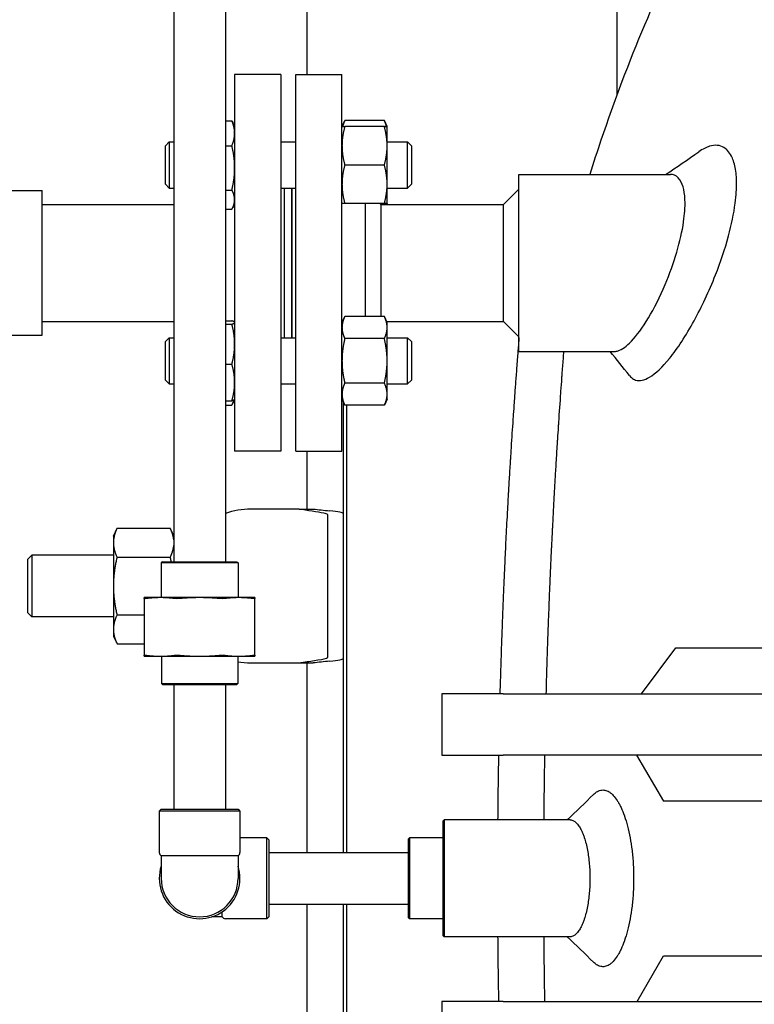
# Model space of a CAD drawing. Header units: inches. Extents: x 24 to 1128, y -69 to 748.
# Tile 317 of 656: x 458 to 470, y 617 to 633. Entities that reach past the tile are written whole.
import ezdxf

# ---------------------------------------------------------------- set-up
doc = ezdxf.new("R2010")
doc.units = ezdxf.units.IN
doc.header["$LTSCALE"] = 32
doc.header["$MEASUREMENT"] = 0
doc.layers.add('Dimension (ANSI)', color=7, linetype='Continuous', lineweight=25)
doc.layers.add('Visible (ANSI)', color=7, linetype='Continuous', lineweight=30)
doc.styles.add('Note Text (ANSI)', font='tahoma.ttf')
doc.dimstyles.new('SB Fraction-16 (ANSI)', dxfattribs={"dimscale": 32, "dimtxt": 0.125, "dimasz": 0.098425, "dimexe": 0.125, "dimexo": 0.0625, "dimgap": 0.031496, "dimtad": 0, "dimtih": 1, "dimtoh": 1, "dimdec": 4, "dimrnd": 1e-08, "dimzin": 0, "dimdsep": 46, "dimlunit": 5, "dimtxsty": 'Note Text (ANSI)', "dimcen": 0.09, "dimdle": 0.393701, "dimclrd": 256, "dimclre": 256, "dimclrt": 256, "dimadec": 0, "dimazin": 3, "dimtfac": 0.96, "dimtofl": 0, "dimtmove": 0, "dimatfit": 3, "dimfxl": 1, "dimfrac": 2, "dimtolj": 1, "dimtzin": 12, "dimlwd": -1, "dimlwe": -1, "dimarcsym": 0})

# ---------------------------------------------------------------- blocks, each defined once
blk = doc.blocks.new('*D18')
at = {"layer": 'Defpoints', "color": 0, "transparency": 16777216}
for p in [(480.281, 692.669), (328.474, 544.669), (480.281, 544.669)]:
    blk.add_point(p, dxfattribs=at)
at = {"layer": 'Dimension (ANSI)', "transparency": 16777216}
for p, q in [((478.281, 692.669), (324.474, 692.669)), ((328.474, 689.519), (328.474, 626.768)), ((328.474, 547.818), (328.474, 620.569)), ((478.281, 544.669), (324.474, 544.669))]:
    blk.add_line(p, q, dxfattribs=at)
for points in [[(327.949, 689.519), (328.999, 689.519), (328.474, 692.669)], [(327.949, 547.818), (328.999, 547.818), (328.474, 544.669)]]:
    blk.add_solid(points, dxfattribs=at)
at = {"layer": 'Dimension (ANSI)', "transparency": 16777216, "insert": (324.372, 625.76), "char_height": 4, "attachment_point": 1, "style": 'Note Text (ANSI)'}
blk.add_mtext('\\A1;148', dxfattribs=at)

msp = doc.modelspace()

# ---------------------------------------------------------------- linework, layer by layer
at = {"layer": 'Visible (ANSI)'}
for p, q in [((460.80001, 638.73303), (460.80001, 623.81353)), ((461.64001, 638.73303), (461.64001, 623.81353)), ((468.00877, 631.41204), (468.00877, 635.01832)), ((462.96813, 631.72853), (462.96813, 634.34353)), ((461.78951, 631.72853), (461.78951, 625.60853)), ((462.53951, 631.72853), (461.78951, 631.72853)), ((462.53951, 631.72853), (462.53951, 625.60853)), ((462.78451, 625.60853), (462.78451, 631.72853)), ((462.78451, 631.72853), (463.53451, 631.72853)), ((463.53451, 625.60853), (463.53451, 631.72853)), ((461.64001, 630.97919), (461.74443, 630.97919)), ((461.78951, 630.88452), (461.75748, 630.95321)), ((463.53451, 630.88452), (463.5796, 630.98121)), ((464.22343, 630.98121), (463.5796, 630.98121)), ((464.22343, 630.88452), (463.5796, 630.88452)), ((464.26851, 630.88452), (464.22343, 630.98121)), ((464.26851, 630.57202), (464.26851, 630.88452)), ((460.66451, 630.57202), (460.72701, 630.63452)), ((460.66451, 629.94702), (460.66451, 630.57202)), ((460.72701, 630.63452), (460.72701, 629.88452)), ((460.72701, 630.63452), (460.80001, 630.63452)), ((461.64001, 630.57264), (461.74443, 630.57264)), ((462.53951, 630.63452), (462.78451, 630.63452)), ((464.26851, 630.63452), (464.60201, 630.63452)), ((464.26851, 629.94702), (464.26851, 630.57202)), ((464.60201, 629.88452), (464.60201, 630.63452)), ((464.66451, 630.57202), (464.60201, 630.63452)), ((464.66451, 630.57202), (464.66451, 629.94702)), ((464.22343, 630.25952), (463.5796, 630.25952)), ((466.41201, 627.23103), (466.41201, 630.10603)), ((466.41201, 630.10603), (468.87358, 630.10603)), ((460.66451, 629.94702), (460.72701, 629.88452)), ((464.26851, 629.63452), (464.26851, 629.94702)), ((464.66451, 629.94702), (464.60201, 629.88452)), ((458.08751, 629.84403), (458.66201, 629.84403)), ((458.66201, 627.49303), (458.66201, 629.84403)), ((460.72701, 629.88452), (460.80001, 629.88452)), ((461.64001, 629.85297), (461.74443, 629.85297)), ((462.53951, 629.88452), (462.78451, 629.88452)), ((462.59951, 627.45254), (462.59951, 629.88452)), ((462.71951, 627.45254), (462.71951, 629.88452)), ((462.72451, 627.45254), (462.72451, 629.88452)), ((464.26851, 629.88452), (464.60201, 629.88452)), ((466.16201, 629.61853), (466.41201, 629.86853)), ((458.66201, 629.61853), (460.80001, 629.61853)), ((461.78951, 629.63452), (461.75748, 629.56583)), ((464.22343, 629.63452), (463.5796, 629.63452)), ((463.91451, 627.79923), (463.91451, 629.63452)), ((464.16451, 629.61853), (464.14852, 629.63452)), ((464.16451, 629.61853), (466.16201, 629.61853)), ((464.16451, 629.61853), (464.16451, 628.66853)), ((464.26851, 629.63452), (464.26106, 629.61853)), ((466.16201, 628.66853), (466.16201, 629.61853)), ((461.64001, 629.53985), (461.74443, 629.53985)), ((464.16451, 628.66853), (464.16451, 627.79923)), ((466.16201, 627.71853), (466.16201, 628.66853)), ((458.66201, 627.71853), (460.80001, 627.71853)), ((461.64001, 627.72776), (461.74443, 627.72776)), ((461.64001, 627.67382), (461.74443, 627.67382)), ((461.78951, 627.70254), (461.78869, 627.70429)), ((463.53451, 627.70254), (463.5796, 627.79923)), ((464.22343, 627.79923), (463.5796, 627.79923)), ((464.26851, 627.70254), (464.22343, 627.79923)), ((464.26106, 627.71853), (466.16201, 627.71853)), ((464.26851, 627.61881), (464.26851, 627.70254)), ((466.16201, 627.71853), (466.41201, 627.46853)), ((464.26851, 627.07754), (464.26851, 627.61881)), ((458.08751, 627.49303), (458.66201, 627.49303)), ((460.66451, 627.39004), (460.72701, 627.45254)), ((460.66451, 626.76504), (460.66451, 627.39004)), ((460.72701, 627.45254), (460.72701, 626.70254)), ((460.72701, 627.45254), (460.80001, 627.45254)), ((462.53951, 627.45254), (462.78451, 627.45254)), ((464.22343, 627.43838), (463.5796, 627.43838)), ((464.26851, 627.45254), (464.60201, 627.45254)), ((464.60201, 626.70254), (464.60201, 627.45254)), ((464.66451, 627.39004), (464.60201, 627.45254)), ((464.66451, 627.39004), (464.66451, 626.76504)), ((466.41201, 627.23103), (467.96419, 627.23103)), ((461.64001, 627.0236), (461.74443, 627.0236)), ((464.26851, 626.53627), (464.26851, 627.07754)), ((460.66451, 626.76504), (460.72701, 626.70254)), ((460.72701, 626.70254), (460.80001, 626.70254)), ((462.53951, 626.70254), (462.78451, 626.70254)), ((464.22343, 626.7167), (463.5796, 626.7167)), ((464.26851, 626.70254), (464.60201, 626.70254)), ((464.66451, 626.76504), (464.60201, 626.70254)), ((461.64001, 626.42732), (461.74443, 626.42732)), ((461.78869, 626.45079), (461.75748, 626.38385)), ((461.78951, 626.45254), (461.78869, 626.45079)), ((463.53451, 626.45254), (463.5796, 626.35585)), ((463.55226, 626.41446), (463.55226, 619.08853)), ((464.26851, 626.45254), (464.22343, 626.35585)), ((464.26851, 626.45254), (464.26851, 626.53627)), ((461.64001, 626.35787), (461.74443, 626.35787)), ((464.22343, 626.35585), (463.5796, 626.35585)), ((463.61476, 619.08853), (463.61476, 626.35582)), ((462.53951, 625.60853), (461.78951, 625.60853)), ((462.78451, 625.60853), (463.53451, 625.60853)), ((462.96813, 624.66853), (462.96813, 625.60853)), ((462.30226, 624.66853), (462.05226, 624.66853)), ((462.8392, 624.66853), (462.30226, 624.66853)), ((462.8392, 624.66853), (463.06551, 624.66853)), ((463.30226, 624.23152), (463.30226, 624.57148)), ((459.81826, 624.23103), (459.87687, 624.35672)), ((459.87687, 624.35672), (460.74365, 624.35672)), ((460.80001, 624.23585), (460.74365, 624.35672)), ((459.81826, 624.23103), (459.81826, 624.12218)), ((463.30226, 622.60554), (463.30226, 624.23152)), ((459.81826, 624.12218), (459.81826, 623.41853)), ((458.42726, 623.85603), (458.48976, 623.91853)), ((458.42726, 622.98103), (458.42726, 623.85603)), ((458.48976, 623.91853), (458.48976, 622.91853)), ((459.81826, 623.91853), (458.48976, 623.91853)), ((459.87687, 623.88763), (460.74365, 623.88763)), ((460.61584, 623.81353), (460.59501, 623.7927)), ((461.84501, 623.7927), (460.59501, 623.7927)), ((460.59501, 623.7927), (460.59501, 623.23003)), ((460.61584, 623.81353), (461.82418, 623.81353)), ((461.82418, 623.81353), (461.84501, 623.7927)), ((461.84501, 623.7927), (461.84501, 623.23003)), ((459.81826, 623.41853), (459.81826, 622.71488)), ((460.58362, 623.23003), (460.32001, 623.23003)), ((460.32001, 623.21515), (460.32001, 622.29241)), ((461.22001, 623.23003), (460.58362, 623.23003)), ((461.85641, 623.23003), (461.22001, 623.23003)), ((462.12001, 623.23003), (461.85641, 623.23003)), ((462.12001, 622.29241), (462.12001, 623.21515)), ((458.42726, 622.98103), (458.48976, 622.91853)), ((459.81826, 622.91853), (458.48976, 622.91853)), ((459.87687, 622.94943), (460.32001, 622.94943)), ((459.81826, 622.71488), (459.81826, 622.60603)), ((459.81826, 622.60603), (459.87687, 622.48034)), ((463.30226, 622.26558), (463.30226, 622.60554)), ((459.87687, 622.48034), (460.32001, 622.48034)), ((468.40456, 621.66853), (468.95906, 622.41488)), ((468.95906, 622.41488), (477.15563, 622.41488)), ((460.32001, 622.27753), (460.58362, 622.27753)), ((460.58362, 622.27753), (461.22001, 622.27753)), ((460.60126, 622.27753), (460.60126, 621.83436)), ((461.22001, 622.27753), (461.85641, 622.27753)), ((461.83876, 622.27753), (461.83876, 621.83436)), ((461.85641, 622.27753), (462.12001, 622.27753)), ((462.05226, 622.16853), (462.30226, 622.16853)), ((462.30226, 622.16853), (462.8392, 622.16853)), ((462.8392, 622.16853), (463.06551, 622.16853)), ((462.96813, 619.08853), (462.96813, 622.16853)), ((460.60126, 621.83436), (461.83876, 621.83436)), ((460.62209, 621.81353), (460.60126, 621.83436)), ((461.81793, 621.81353), (460.62209, 621.81353)), ((460.80001, 621.81353), (460.80001, 619.79353)), ((461.64001, 621.81353), (461.64001, 619.79353)), ((461.81793, 621.81353), (461.83876, 621.83436)), ((466.15563, 621.66853), (465.15563, 621.66853)), ((465.15563, 621.66853), (465.15563, 620.66853)), ((466.15563, 621.66853), (476.15563, 621.66853)), ((465.15563, 620.66853), (466.15563, 620.66853)), ((476.15563, 620.66853), (466.15563, 620.66853)), ((468.32429, 620.66853), (468.75902, 619.92218)), ((477.15563, 619.92218), (468.75902, 619.92218)), ((460.59501, 619.79353), (460.56376, 619.76228)), ((461.87626, 619.76228), (460.56376, 619.76228)), ((460.56376, 619.76228), (460.56376, 619.08803)), ((460.59501, 619.79353), (461.84501, 619.79353)), ((461.84501, 619.79353), (461.87626, 619.76228)), ((461.87626, 619.76228), (461.87626, 619.08803)), ((465.17762, 619.6029), (465.19324, 619.61853)), ((465.17762, 617.73415), (465.17762, 619.6029)), ((465.19324, 619.61853), (465.19324, 617.71853)), ((467.244, 619.61853), (465.19324, 619.61853)), ((462.31376, 619.32478), (461.87626, 619.32478)), ((462.31376, 618.01228), (462.31376, 619.32478)), ((462.34501, 619.29353), (462.31376, 619.32478)), ((462.34501, 619.29353), (462.34501, 618.04353)), ((464.61501, 619.3104), (464.63064, 619.32603)), ((464.61501, 618.02665), (464.61501, 619.3104)), ((464.63064, 619.32603), (464.63064, 618.01103)), ((465.17762, 619.32603), (464.63064, 619.32603)), ((461.84501, 619.0339), (460.59501, 619.0339)), ((460.59501, 619.0339), (460.59501, 618.66853)), ((461.84501, 619.0339), (461.84501, 618.66853)), ((462.34501, 619.08853), (464.61501, 619.08853)), ((462.34501, 618.24853), (464.61501, 618.24853)), ((462.96813, 615.16853), (462.96813, 618.24853)), ((463.55226, 618.24854), (463.55226, 610.92259)), ((463.61476, 610.98121), (463.61476, 618.24854)), ((461.58538, 618.04353), (461.58538, 618.1183)), ((461.58538, 618.04353), (461.42011, 618.04353)), ((462.31376, 618.01228), (461.63951, 618.01228)), ((462.34501, 618.04353), (462.31376, 618.01228)), ((464.61501, 618.02665), (464.63064, 618.01103)), ((465.17762, 618.01103), (464.63064, 618.01103)), ((465.17762, 617.73415), (465.19324, 617.71853)), ((467.244, 617.71853), (465.19324, 617.71853)), ((468.33293, 616.66853), (468.76256, 617.40781)), ((468.76256, 617.40781), (477.15563, 617.40781)), ((466.15563, 616.66853), (465.15563, 616.66853)), ((465.15563, 616.66853), (465.15563, 615.66853)), ((466.15563, 616.66853), (476.15563, 616.66853))]:
    msp.add_line(p, q, dxfattribs=at)
for centre, radius, start, end in [((462.05226, 623.41853), 1.25, 90, 109.256482), ((462.05226, 623.41853), 1.25, 260.165813, 270), ((460.62626, 619.08803), 0.0625, 180, 240), ((461.81376, 619.08803), 0.0625, 300, 0), ((461.22001, 618.66853), 0.65625, 162.24721, 17.75279), ((461.22001, 618.66853), 0.625, 180, 0), ((461.63951, 618.07478), 0.0625, 210, 270)]:
    msp.add_arc(centre, radius, start, end, dxfattribs=at)
for centre, major_axis, start_param, end_param in [((471.95226, 624.84843), (-9.65, 0), 0.40039701, 0.46748636), ((461.55226, 624.59733), (2, 0), 0, 0.46748636), ((461.55226, 622.23973), (-2, 0), 2.67410629, 3.14159265), ((471.95226, 621.98863), (9.65, 0), 2.67410629, 2.74119564)]:
    msp.add_ellipse(centre, major_axis=major_axis, ratio=0.04782887, start_param=start_param, end_param=end_param, dxfattribs=at)
for points, knots in [([(477.15563, 640.41853), (476.51666, 640.41853), (475.87808, 640.31565), (474.5845, 639.89882), (473.93226, 639.56978), (472.54498, 638.6136), (471.82384, 637.93624), (470.46558, 636.2974), (469.83116, 635.32798), (468.68841, 633.15659), (468.18018, 631.95452), (467.68179, 630.4787), (467.62122, 630.29323), (467.56212, 630.10603)], [0, 0, 0, 0, 0.15974213, 0.15974213, 0.33187701, 0.33187701, 0.5428347, 0.5428347, 0.759799, 0.759799, 0.9767633, 0.9767633, 1.00760099, 1.00760099, 1.00760099, 1.00760099]), ([(468.27342, 626.78001), (468.2839, 626.77418), (468.29476, 626.76947), (468.37162, 626.74474), (468.44889, 626.76153), (468.63426, 626.87126), (468.74417, 626.97567), (468.98992, 627.27838), (469.12621, 627.48689), (469.38216, 627.95395), (469.50164, 628.20755), (469.6884, 628.68167), (469.76062, 628.89545), (469.86761, 629.29135), (469.90509, 629.47135), (469.93529, 629.70345), (469.9413, 629.76529), (469.9473, 629.8634), (469.94865, 629.90098), (469.94927, 629.97172), (469.94866, 630.00496), (469.9451, 630.07984), (469.94145, 630.12046), (469.92477, 630.24228), (469.90588, 630.31406), (469.84568, 630.45397), (469.79929, 630.51071), (469.67681, 630.58472), (469.59725, 630.59036), (469.45497, 630.54731), (469.39662, 630.5174), (469.33667, 630.47545)], [1.19860849, 1.19860849, 1.19860849, 1.19860849, 1.49661124, 1.49661124, 3.23708203, 3.23708203, 5.268069, 5.268069, 7.59643681, 7.59643681, 9.78625851, 9.78625851, 11.49332856, 11.49332856, 12.99123813, 12.99123813, 13.56069406, 13.56069406, 13.93161843, 13.93161843, 14.28182292, 14.28182292, 14.74967784, 14.74967784, 15.76988452, 15.76988452, 17.15186226, 17.15186226, 18.8328927, 18.8328927, 19.91242408, 19.91242408, 19.91242408, 19.91242408]), ([(467.96419, 627.23103), (467.98287, 627.23103), (468.00253, 627.23438), (468.08827, 627.26197), (468.16143, 627.31549), (468.32813, 627.48978), (468.42227, 627.61863), (468.61052, 627.93241), (468.70395, 628.11727), (468.8602, 628.48676), (468.92484, 628.66547), (469.02714, 629.01446), (469.06516, 629.18164), (469.09657, 629.39814), (469.10296, 629.45648), (469.10937, 629.54809), (469.11083, 629.58279), (469.11163, 629.64729), (469.11109, 629.6772), (469.10775, 629.74331), (469.10429, 629.77849), (469.08898, 629.87916), (469.07219, 629.93592), (469.02082, 630.03859), (468.98298, 630.07609), (468.91804, 630.10204), (468.89636, 630.10603), (468.87358, 630.10603)], [1.70376888, 1.70376888, 1.70376888, 1.70376888, 2.15916018, 2.15916018, 3.60625333, 3.60625333, 5.27305156, 5.27305156, 6.97141022, 6.97141022, 8.40618773, 8.40618773, 9.76147143, 9.76147143, 10.28692588, 10.28692588, 10.62556737, 10.62556737, 10.94103583, 10.94103583, 11.35405032, 11.35405032, 12.21136939, 12.21136939, 13.3110614, 13.3110614, 13.81388803, 13.81388803, 13.81388803, 13.81388803]), ([(466.41201, 627.45612), (466.40996, 627.43071), (466.4079, 627.40495), (466.40581, 627.37886), (466.40526, 627.37194), (466.40471, 627.365), (466.40415, 627.35804), (466.40118, 627.32069), (466.39817, 627.2827), (466.39513, 627.24409), (466.39455, 627.23672), (466.39397, 627.22933), (466.39339, 627.22191), (466.39035, 627.18304), (466.38727, 627.14356), (466.38417, 627.10347), (466.38047, 627.05552), (466.37672, 627.00659), (466.37294, 626.95675), (466.37231, 626.94851), (466.37169, 626.94025), (466.37106, 626.93196), (466.36789, 626.89002), (466.36469, 626.84746), (466.36148, 626.80434), (466.36084, 626.79571), (466.3602, 626.78706), (466.35955, 626.77839), (466.35673, 626.74035), (466.35389, 626.70189), (466.35105, 626.66305), (466.34552, 626.58735), (466.33994, 626.5099), (466.33433, 626.43088), (466.33367, 626.42153), (466.333, 626.41216), (466.33234, 626.40277), (466.32778, 626.33829), (466.32321, 626.27279), (466.31864, 626.20639), (466.31808, 626.19827), (466.31752, 626.19014), (466.31696, 626.18199), (466.31685, 626.18042), (466.31675, 626.17886), (466.31664, 626.17729), (466.30674, 626.03297), (466.29682, 625.88401), (466.28697, 625.73112), (466.28632, 625.72098), (466.28567, 625.71082), (466.28502, 625.70064), (466.28427, 625.689), (466.28352, 625.67735), (466.28278, 625.66567), (466.27889, 625.60471), (466.27501, 625.54312), (466.27115, 625.48093), (466.27052, 625.47067), (466.26988, 625.4604), (466.26924, 625.4501), (466.26821, 625.43334), (466.26717, 625.41654), (466.26614, 625.39969), (466.26046, 625.30712), (466.25483, 625.21328), (466.24925, 625.11829), (466.24847, 625.10497), (466.24769, 625.09162), (466.24691, 625.07825), (466.24457, 625.0381), (466.24224, 624.99773), (466.23992, 624.95715), (466.23933, 624.94685), (466.23874, 624.93654), (466.23815, 624.92622), (466.2336, 624.84633), (466.2291, 624.76568), (466.22465, 624.68433), (466.22409, 624.67407), (466.22353, 624.6638), (466.22297, 624.65352), (466.22099, 624.61714), (466.21903, 624.58061), (466.21707, 624.54396), (466.2096, 624.40404), (466.20228, 624.26192), (466.19517, 624.11806), (466.19468, 624.10814), (466.19419, 624.09821), (466.1937, 624.08827), (466.19138, 624.04107), (466.18908, 623.99368), (466.1868, 623.94613), (466.18488, 623.90599), (466.18297, 623.8657), (466.18108, 623.82529), (466.18063, 623.81566), (466.18019, 623.80602), (466.17974, 623.79638), (466.17256, 623.642), (466.16562, 623.48569), (466.15896, 623.32792), (466.15763, 623.29646), (466.15632, 623.26492), (466.15501, 623.23332), (466.15464, 623.22437), (466.15427, 623.21542), (466.1539, 623.20646), (466.15021, 623.1165), (466.1466, 623.026), (466.14309, 622.93505), (466.14276, 622.92652), (466.14243, 622.91799), (466.1421, 622.90945), (466.13934, 622.83737), (466.13663, 622.76501), (466.13399, 622.69243), (466.12957, 622.57089), (466.12532, 622.44851), (466.12125, 622.32543), (466.121, 622.31782), (466.12075, 622.31022), (466.1205, 622.30261), (466.11766, 622.21629), (466.11492, 622.12965), (466.11227, 622.04274), (466.11198, 622.03335), (466.1117, 622.02395), (466.11141, 622.01455), (466.1112, 622.00751), (466.11099, 622.00046), (466.11078, 621.99341), (466.10982, 621.96152), (466.10887, 621.92959), (466.10794, 621.89762), (466.10572, 621.82147), (466.10357, 621.7451), (466.1015, 621.66853)], [0.786886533, 0.786886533, 0.786886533, 0.786886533, 0.789302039, 0.789302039, 0.789302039, 0.789942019, 0.789942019, 0.789942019, 0.793376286, 0.793376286, 0.793376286, 0.794031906, 0.794031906, 0.794031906, 0.797468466, 0.797468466, 0.797468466, 0.801579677, 0.801579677, 0.801579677, 0.802259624, 0.802259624, 0.802259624, 0.805699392, 0.805699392, 0.805699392, 0.806387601, 0.806387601, 0.806387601, 0.809406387, 0.809406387, 0.809406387, 0.815288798, 0.815288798, 0.815288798, 0.815984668, 0.815984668, 0.815984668, 0.820762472, 0.820762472, 0.820762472, 0.821346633, 0.821346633, 0.821346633, 0.821459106, 0.821459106, 0.821459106, 0.831801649, 0.831801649, 0.831801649, 0.832487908, 0.832487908, 0.832487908, 0.833272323, 0.833272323, 0.833272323, 0.837366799, 0.837366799, 0.837366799, 0.838042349, 0.838042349, 0.838042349, 0.839142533, 0.839142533, 0.839142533, 0.845188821, 0.845188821, 0.845188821, 0.846036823, 0.846036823, 0.846036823, 0.848583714, 0.848583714, 0.848583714, 0.849230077, 0.849230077, 0.849230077, 0.854232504, 0.854232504, 0.854232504, 0.854863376, 0.854863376, 0.854863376, 0.857096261, 0.857096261, 0.857096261, 0.865620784, 0.865620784, 0.865620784, 0.866208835, 0.866208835, 0.866208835, 0.869001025, 0.869001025, 0.869001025, 0.871358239, 0.871358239, 0.871358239, 0.87191972, 0.87191972, 0.87191972, 0.880908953, 0.880908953, 0.880908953, 0.882701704, 0.882701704, 0.882701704, 0.883209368, 0.883209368, 0.883209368, 0.888306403, 0.888306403, 0.888306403, 0.888784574, 0.888784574, 0.888784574, 0.892820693, 0.892820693, 0.892820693, 0.899578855, 0.899578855, 0.899578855, 0.899996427, 0.899996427, 0.899996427, 0.904732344, 0.904732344, 0.904732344, 0.905244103, 0.905244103, 0.905244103, 0.905627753, 0.905627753, 0.905627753, 0.907363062, 0.907363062, 0.907363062, 0.911496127, 0.911496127, 0.911496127, 0.911496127]), ([(467.13669, 627.23103), (467.13665, 627.23049), (467.13661, 627.22994), (467.13656, 627.2294), (467.13585, 627.22008), (467.13513, 627.21073), (467.13442, 627.20137), (467.13127, 627.16028), (467.12812, 627.11879), (467.12496, 627.07694), (467.11881, 626.99538), (467.11261, 626.91189), (467.10639, 626.82684), (467.10566, 626.81678), (467.10492, 626.80669), (467.10418, 626.79659), (467.09913, 626.72721), (467.09407, 626.65684), (467.08903, 626.5857), (467.08841, 626.577), (467.08779, 626.56829), (467.08718, 626.55957), (467.08706, 626.55789), (467.08694, 626.55621), (467.08682, 626.55453), (467.07591, 626.40001), (467.06496, 626.24031), (467.05414, 626.0771), (467.05342, 626.06627), (467.05271, 626.05542), (467.05199, 626.04456), (467.05117, 626.03215), (467.05035, 626.01972), (467.04953, 626.00726), (467.04527, 625.94227), (467.04102, 625.8766), (467.03678, 625.81033), (467.03609, 625.7994), (467.03539, 625.78845), (467.03469, 625.77749), (467.03356, 625.75963), (467.03242, 625.74173), (467.03129, 625.72379), (467.02508, 625.62519), (467.01891, 625.52537), (467.01283, 625.42461), (467.01198, 625.41047), (467.01113, 625.39631), (467.01028, 625.38213), (467.00772, 625.33953), (467.00518, 625.29669), (467.00265, 625.25365), (467.00201, 625.24273), (467.00137, 625.23179), (467.00073, 625.22084), (466.99577, 625.1361), (466.99086, 625.05057), (466.98602, 624.96443), (466.98541, 624.95356), (466.9848, 624.94269), (466.9842, 624.93181), (466.98204, 624.89329), (466.97991, 624.85465), (466.97778, 624.81591), (466.96967, 624.66802), (466.96173, 624.51777), (466.95403, 624.36597), (466.95349, 624.3555), (466.95296, 624.34502), (466.95243, 624.33454), (466.94992, 624.28475), (466.94743, 624.2348), (466.94497, 624.18472), (466.9429, 624.14244), (466.94083, 624.10001), (466.93879, 624.05744), (466.93831, 624.0473), (466.93782, 624.03715), (466.93734, 624.027), (466.92958, 623.86441), (466.92208, 623.69986), (466.91491, 623.53415), (466.91348, 623.5011), (466.91206, 623.46798), (466.91066, 623.43479), (466.91026, 623.42539), (466.90986, 623.41599), (466.90946, 623.40658), (466.90548, 623.31212), (466.9016, 623.21713), (466.89782, 623.12171), (466.89747, 623.11276), (466.89712, 623.1038), (466.89676, 623.09484), (466.89379, 623.01922), (466.89088, 622.94333), (466.88804, 622.86724), (466.88329, 622.73982), (466.87872, 622.61159), (466.87436, 622.48276), (466.87409, 622.4748), (466.87382, 622.46684), (466.87355, 622.45887), (466.87051, 622.36854), (466.86757, 622.2779), (466.86473, 622.18701), (466.86443, 622.17719), (466.86412, 622.16736), (466.86382, 622.15753), (466.86359, 622.15017), (466.86336, 622.1428), (466.86314, 622.13542), (466.86211, 622.10207), (466.8611, 622.06868), (466.8601, 622.03525), (466.85646, 621.91347), (466.85301, 621.79118), (466.84974, 621.66854)], [0.805659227, 0.805659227, 0.805659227, 0.805659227, 0.805699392, 0.805699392, 0.805699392, 0.806387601, 0.806387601, 0.806387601, 0.809406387, 0.809406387, 0.809406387, 0.815288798, 0.815288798, 0.815288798, 0.815984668, 0.815984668, 0.815984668, 0.820762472, 0.820762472, 0.820762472, 0.821346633, 0.821346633, 0.821346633, 0.821459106, 0.821459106, 0.821459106, 0.831801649, 0.831801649, 0.831801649, 0.832487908, 0.832487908, 0.832487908, 0.833272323, 0.833272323, 0.833272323, 0.837366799, 0.837366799, 0.837366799, 0.838042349, 0.838042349, 0.838042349, 0.839142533, 0.839142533, 0.839142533, 0.845188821, 0.845188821, 0.845188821, 0.846036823, 0.846036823, 0.846036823, 0.848583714, 0.848583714, 0.848583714, 0.849230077, 0.849230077, 0.849230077, 0.854232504, 0.854232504, 0.854232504, 0.854863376, 0.854863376, 0.854863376, 0.857096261, 0.857096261, 0.857096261, 0.865620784, 0.865620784, 0.865620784, 0.866208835, 0.866208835, 0.866208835, 0.869001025, 0.869001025, 0.869001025, 0.871358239, 0.871358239, 0.871358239, 0.87191972, 0.87191972, 0.87191972, 0.880908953, 0.880908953, 0.880908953, 0.882701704, 0.882701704, 0.882701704, 0.883209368, 0.883209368, 0.883209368, 0.888306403, 0.888306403, 0.888306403, 0.888784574, 0.888784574, 0.888784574, 0.892820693, 0.892820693, 0.892820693, 0.899578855, 0.899578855, 0.899578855, 0.899996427, 0.899996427, 0.899996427, 0.904732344, 0.904732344, 0.904732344, 0.905244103, 0.905244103, 0.905244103, 0.905627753, 0.905627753, 0.905627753, 0.907363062, 0.907363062, 0.907363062, 0.913683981, 0.913683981, 0.913683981, 0.913683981]), ([(463.3004, 624.57999), (463.29372, 624.58755), (463.26957, 624.59511), (463.14328, 624.62338), (462.96839, 624.64539), (462.8392, 624.66853)], [0.22095062, 0.22095062, 0.22095062, 0.22095062, 1.4278888, 1.4278888, 4.83429221, 4.83429221, 4.83429221, 4.83429221]), ([(460.35662, 623.21515), (460.34488, 623.21365), (460.33559, 623.21292), (460.32347, 623.21292), (460.32001, 623.21365), (460.32001, 623.21515)], [1.292675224, 1.292675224, 1.292675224, 1.292675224, 1.413350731, 1.413350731, 1.534026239, 1.534026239, 1.534026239, 1.534026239]), ([(460.899, 623.21515), (460.88239, 623.21365), (460.86579, 623.21292), (460.83653, 623.21292), (460.82235, 623.21365), (460.81061, 623.21515)], [1.292675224, 1.292675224, 1.292675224, 1.292675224, 1.413350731, 1.413350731, 1.534026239, 1.534026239, 1.534026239, 1.534026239]), ([(461.62942, 623.21515), (461.61768, 623.21365), (461.60349, 623.21292), (461.57423, 623.21292), (461.55763, 623.21365), (461.54103, 623.21515)], [1.292675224, 1.292675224, 1.292675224, 1.292675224, 1.413350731, 1.413350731, 1.534026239, 1.534026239, 1.534026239, 1.534026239]), ([(462.12001, 623.21515), (462.12001, 623.21365), (462.11656, 623.21292), (462.10444, 623.21292), (462.09514, 623.21365), (462.0834, 623.21515)], [0.414702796, 0.414702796, 0.414702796, 0.414702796, 0.535378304, 0.535378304, 0.656053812, 0.656053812, 0.656053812, 0.656053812]), ([(460.32001, 622.29241), (460.32001, 622.29391), (460.32347, 622.29464), (460.33559, 622.29464), (460.34488, 622.29391), (460.35662, 622.29241)], [0.414702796, 0.414702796, 0.414702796, 0.414702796, 0.535378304, 0.535378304, 0.656053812, 0.656053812, 0.656053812, 0.656053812]), ([(460.81061, 622.29241), (460.82235, 622.29391), (460.83653, 622.29464), (460.86579, 622.29464), (460.88239, 622.29391), (460.899, 622.29241)], [0.414702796, 0.414702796, 0.414702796, 0.414702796, 0.535378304, 0.535378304, 0.656053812, 0.656053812, 0.656053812, 0.656053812]), ([(461.54103, 622.29241), (461.55763, 622.29391), (461.57423, 622.29464), (461.60349, 622.29464), (461.61768, 622.29391), (461.62942, 622.29241)], [0.414702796, 0.414702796, 0.414702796, 0.414702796, 0.535378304, 0.535378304, 0.656053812, 0.656053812, 0.656053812, 0.656053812]), ([(462.0834, 622.29241), (462.09514, 622.29391), (462.10444, 622.29464), (462.11656, 622.29464), (462.12001, 622.29391), (462.12001, 622.29241)], [1.292675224, 1.292675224, 1.292675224, 1.292675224, 1.413350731, 1.413350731, 1.534026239, 1.534026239, 1.534026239, 1.534026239]), ([(462.8392, 622.16853), (462.86085, 622.17241), (462.88386, 622.17627), (462.98539, 622.19267), (463.0699, 622.2048), (463.22283, 622.23024), (463.28868, 622.24379), (463.3004, 622.25707)], [17.24883005, 17.24883005, 17.24883005, 17.24883005, 17.85490991, 17.85490991, 19.83059007, 19.83059007, 22.11128903, 22.11128903, 22.11128903, 22.11128903]), ([(466.07895, 620.66853), (466.07742, 620.58393), (466.07599, 620.49914), (466.07465, 620.41422), (466.07459, 620.41037), (466.07453, 620.40651), (466.07447, 620.40266), (466.07283, 620.29771), (466.07134, 620.19257), (466.06999, 620.08733), (466.06995, 620.08417), (466.06991, 620.08101), (466.06987, 620.07785), (466.06969, 620.06353), (466.06951, 620.0492), (466.06933, 620.03488), (466.06763, 619.89639), (466.06618, 619.75757), (466.06499, 619.61853)], [0.9293121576, 0.9293121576, 0.9293121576, 0.9293121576, 0.933796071, 0.933796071, 0.933796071, 0.9339995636, 0.9339995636, 0.9339995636, 0.939540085, 0.939540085, 0.939540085, 0.939706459, 0.939706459, 0.939706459, 0.9404605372, 0.9404605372, 0.9404605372, 0.9477488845, 0.9477488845, 0.9477488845, 0.9477488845]), ([(466.82758, 620.66853), (466.82651, 620.60807), (466.82549, 620.54753), (466.82451, 620.48693), (466.82444, 620.48291), (466.82438, 620.4789), (466.82432, 620.47488), (466.82257, 620.36549), (466.82097, 620.2559), (466.81954, 620.14621), (466.81949, 620.14291), (466.81945, 620.13962), (466.81941, 620.13632), (466.81921, 620.12139), (466.81902, 620.10646), (466.81883, 620.09153), (466.81685, 619.93416), (466.81519, 619.77646), (466.81386, 619.61853)], [0.930726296, 0.930726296, 0.930726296, 0.930726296, 0.933796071, 0.933796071, 0.933796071, 0.9339995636, 0.9339995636, 0.9339995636, 0.939540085, 0.939540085, 0.939540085, 0.939706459, 0.939706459, 0.939706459, 0.9404605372, 0.9404605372, 0.9404605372, 0.9484068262, 0.9484068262, 0.9484068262, 0.9484068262]), ([(467.62394, 620.03256), (467.63973, 620.04815), (467.65589, 620.06133), (467.67222, 620.07192), (467.69429, 620.08621), (467.71701, 620.09596), (467.73975, 620.10086), (467.76225, 620.1057), (467.78535, 620.10589), (467.80822, 620.1013), (467.83087, 620.09676), (467.85393, 620.0874), (467.87659, 620.07338), (467.88927, 620.06554), (467.90204, 620.05612), (467.91469, 620.0452), (467.92454, 620.03671), (467.93433, 620.02731), (467.94399, 620.01708), (467.96589, 619.99386), (467.98794, 619.96536), (468.00902, 619.93272), (468.01817, 619.91856), (468.02729, 619.90341), (468.03629, 619.88733), (468.04794, 619.86654), (468.05941, 619.8442), (468.07048, 619.82068), (468.08941, 619.78049), (468.10798, 619.73514), (468.12519, 619.68661), (468.12581, 619.68485), (468.12643, 619.6831), (468.12705, 619.68134), (468.14469, 619.63107), (468.1616, 619.57539), (468.17683, 619.51675), (468.19207, 619.45809), (468.20614, 619.39446), (468.21829, 619.32865), (468.23043, 619.26282), (468.24107, 619.19253), (468.24958, 619.12086), (468.2581, 619.04912), (468.26473, 618.97408), (468.26912, 618.89856), (468.2735, 618.82334), (468.27577, 618.74586), (468.27578, 618.66892), (468.27578, 618.66879), (468.27578, 618.66866), (468.27578, 618.66853)], [0.684929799, 0.684929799, 0.684929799, 0.684929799, 0.702412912, 0.702412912, 0.702412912, 0.726041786, 0.726041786, 0.726041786, 0.749427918, 0.749427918, 0.749427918, 0.772598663, 0.772598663, 0.772598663, 0.785564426, 0.785564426, 0.785564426, 0.795653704, 0.795653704, 0.795653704, 0.818544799, 0.818544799, 0.818544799, 0.828476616, 0.828476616, 0.828476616, 0.841324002, 0.841324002, 0.841324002, 0.863283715, 0.863283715, 0.863283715, 0.864077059, 0.864077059, 0.864077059, 0.886721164, 0.886721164, 0.886721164, 0.909377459, 0.909377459, 0.909377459, 0.932041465, 0.932041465, 0.932041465, 0.954730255, 0.954730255, 0.954730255, 0.977327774, 0.977327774, 0.977327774, 0.977365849, 0.977365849, 0.977365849, 0.977365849]), ([(467.244, 619.61852), (467.25384, 619.61851), (467.26367, 619.61713), (467.27335, 619.61443), (467.28878, 619.61011), (467.30438, 619.60222), (467.31931, 619.5913), (467.33412, 619.58049), (467.34896, 619.5662), (467.36301, 619.54932), (467.37087, 619.53988), (467.3787, 619.52939), (467.38634, 619.51806), (467.39228, 619.50924), (467.39811, 619.49991), (467.40375, 619.49022), (467.41656, 619.46823), (467.42917, 619.44297), (467.44073, 619.41629), (467.44574, 619.40472), (467.4507, 619.39257), (467.45551, 619.38003), (467.46175, 619.3638), (467.46775, 619.34691), (467.47341, 619.32978), (467.48307, 619.30049), (467.49235, 619.2685), (467.50055, 619.23629), (467.50085, 619.23513), (467.50114, 619.23396), (467.50143, 619.2328), (467.50981, 619.19959), (467.51766, 619.16377), (467.5244, 619.12818), (467.53114, 619.09257), (467.53723, 619.05482), (467.54226, 619.01767), (467.5473, 618.9805), (467.55162, 618.9416), (467.55498, 618.90325), (467.55834, 618.86486), (467.56089, 618.82567), (467.56258, 618.78645), (467.56426, 618.74738), (467.56511, 618.70783), (467.56511, 618.66853)], [0.711377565, 0.711377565, 0.711377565, 0.711377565, 0.726041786, 0.726041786, 0.726041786, 0.749427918, 0.749427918, 0.749427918, 0.772598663, 0.772598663, 0.772598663, 0.785564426, 0.785564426, 0.785564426, 0.795653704, 0.795653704, 0.795653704, 0.818544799, 0.818544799, 0.818544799, 0.828476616, 0.828476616, 0.828476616, 0.841324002, 0.841324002, 0.841324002, 0.863283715, 0.863283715, 0.863283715, 0.864077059, 0.864077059, 0.864077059, 0.886721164, 0.886721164, 0.886721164, 0.909377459, 0.909377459, 0.909377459, 0.932041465, 0.932041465, 0.932041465, 0.954730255, 0.954730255, 0.954730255, 0.977327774, 0.977327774, 0.977327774, 0.977327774]), ([(467.56258, 618.55062), (467.5609, 618.5115), (467.55834, 618.47218), (467.55498, 618.43381), (467.55163, 618.39553), (467.54731, 618.35665), (467.54228, 618.31954), (467.53726, 618.28248), (467.53118, 618.24476), (467.52447, 618.20925), (467.51772, 618.17358), (467.50987, 618.1377), (467.50145, 618.10431), (467.50115, 618.10313), (467.50085, 618.10195), (467.50055, 618.10076), (467.49235, 618.06855), (467.4831, 618.03664), (467.47346, 618.00745), (467.4678, 617.99028), (467.46177, 617.97332), (467.45551, 617.95703), (467.45069, 617.94448), (467.44573, 617.93232), (467.44071, 617.92074), (467.42916, 617.89405), (467.41654, 617.86879), (467.40372, 617.84678), (467.39809, 617.83712), (467.39227, 617.82781), (467.38635, 617.81901), (467.3787, 617.80767), (467.37087, 617.79718), (467.36301, 617.78775), (467.34896, 617.77087), (467.3341, 617.75654), (467.31923, 617.7457), (467.30427, 617.73478), (467.28871, 617.72693), (467.2733, 617.72262), (467.26365, 617.71992), (467.25382, 617.71855), (467.244, 617.71855)], [0, 0, 0, 0, 0.022689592, 0.022689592, 0.022689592, 0.045323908, 0.045323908, 0.045323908, 0.067932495, 0.067932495, 0.067932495, 0.090643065, 0.090643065, 0.090643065, 0.091446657, 0.091446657, 0.091446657, 0.113366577, 0.113366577, 0.113366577, 0.126254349, 0.126254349, 0.126254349, 0.136194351, 0.136194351, 0.136194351, 0.159097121, 0.159097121, 0.159097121, 0.169154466, 0.169154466, 0.169154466, 0.182127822, 0.182127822, 0.182127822, 0.205345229, 0.205345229, 0.205345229, 0.228712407, 0.228712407, 0.228712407, 0.243347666, 0.243347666, 0.243347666, 0.243347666]), ([(468.26912, 618.43851), (468.26473, 618.36295), (468.25812, 618.28811), (468.24958, 618.2162), (468.24106, 618.14446), (468.23045, 618.07436), (468.21833, 618.00867), (468.20623, 617.94305), (468.19216, 617.87938), (468.17699, 617.82091), (468.16175, 617.76218), (468.14478, 617.70626), (468.12708, 617.6558), (468.12645, 617.65401), (468.12582, 617.65223), (468.12519, 617.65045), (468.108, 617.60197), (468.08945, 617.55666), (468.07059, 617.5166), (468.0595, 617.49305), (468.04802, 617.47067), (468.03633, 617.4498), (468.02732, 617.43371), (468.01817, 617.41849), (468.009, 617.4043), (467.98788, 617.3716), (467.96587, 617.34317), (467.94393, 617.31992), (467.93429, 617.30972), (467.92452, 617.30033), (467.91469, 617.29186), (467.90202, 617.28092), (467.88926, 617.27151), (467.8766, 617.26368), (467.85395, 617.24967), (467.83083, 617.24028), (467.80809, 617.23573), (467.78521, 617.23116), (467.76218, 617.23136), (467.73968, 617.23622), (467.71694, 617.24112), (467.6942, 617.2509), (467.67219, 617.26516), (467.65591, 617.27572), (467.63975, 617.2889), (467.62394, 617.3045)], [0, 0, 0, 0, 0.022689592, 0.022689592, 0.022689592, 0.045323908, 0.045323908, 0.045323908, 0.067932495, 0.067932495, 0.067932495, 0.090643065, 0.090643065, 0.090643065, 0.091446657, 0.091446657, 0.091446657, 0.113366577, 0.113366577, 0.113366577, 0.126254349, 0.126254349, 0.126254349, 0.136194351, 0.136194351, 0.136194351, 0.159097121, 0.159097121, 0.159097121, 0.169154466, 0.169154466, 0.169154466, 0.182127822, 0.182127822, 0.182127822, 0.205345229, 0.205345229, 0.205345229, 0.228712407, 0.228712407, 0.228712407, 0.252327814, 0.252327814, 0.252327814, 0.269809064, 0.269809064, 0.269809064, 0.269809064]), ([(466.06499, 617.71853), (466.06581, 617.62225), (466.06676, 617.52607), (466.06784, 617.43001), (466.06786, 617.42747), (466.06789, 617.42493), (466.06792, 617.42239), (466.06913, 617.31501), (466.07049, 617.20778), (466.072, 617.10076), (466.07205, 617.09736), (466.07209, 617.09397), (466.07214, 617.09057), (466.07415, 616.94951), (466.07642, 616.80879), (466.07895, 616.66853)], [0.9808281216, 0.9808281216, 0.9808281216, 0.9808281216, 0.9858645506, 0.9858645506, 0.9858645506, 0.9859976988, 0.9859976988, 0.9859976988, 0.9916279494, 0.9916279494, 0.9916279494, 0.9918066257, 0.9918066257, 0.9918066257, 0.9992285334, 0.9992285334, 0.9992285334, 0.9992285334]), ([(466.81386, 617.71853), (466.81482, 617.60484), (466.81595, 617.49129), (466.81724, 617.37792), (466.81727, 617.37527), (466.8173, 617.37263), (466.81733, 617.36999), (466.81862, 617.25825), (466.82007, 617.14668), (466.82168, 617.03526), (466.82173, 617.03172), (466.82178, 617.02819), (466.82183, 617.02465), (466.82356, 616.90574), (466.82548, 616.78701), (466.82758, 616.66853)], [0.9801528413, 0.9801528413, 0.9801528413, 0.9801528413, 0.9858645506, 0.9858645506, 0.9858645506, 0.9859976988, 0.9859976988, 0.9859976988, 0.9916279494, 0.9916279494, 0.9916279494, 0.9918066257, 0.9918066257, 0.9918066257, 0.9978158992, 0.9978158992, 0.9978158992, 0.9978158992])]:
    msp.add_open_spline(points, degree=3, knots=knots, dxfattribs=at)
for points, weights in [([(461.74443, 630.97919), (461.75154, 630.96594), (461.75748, 630.95321)], [1, 1.00580630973, 1.00983612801]), ([(461.78951, 630.77591), (461.78951, 630.87025), (461.74443, 630.97919)], [1, 1.0379548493, 1]), ([(463.53451, 630.88452), (463.53451, 630.88452), (463.5796, 630.88452)], [1, 1.0379548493, 1]), ([(463.5796, 630.88452), (463.53451, 630.71705), (463.53451, 630.57202)], [1, 1.0379548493, 1]), ([(463.5796, 630.98121), (463.55583, 630.93023), (463.54479, 630.88452)], [1, 1.01965956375, 1.01895290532]), ([(464.25823, 630.88452), (464.2472, 630.93023), (464.22343, 630.98121)], [1.01895290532, 1.01965956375, 1]), ([(464.26851, 630.57202), (464.26851, 630.71705), (464.22343, 630.88452)], [1, 1.0379548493, 1]), ([(464.22343, 630.88452), (464.26851, 630.88452), (464.26851, 630.88452)], [1, 1.0379548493, 1]), ([(461.74443, 630.57264), (461.78951, 630.68157), (461.78951, 630.77591)], [1, 1.0379548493, 1]), ([(461.78951, 630.2128), (461.78951, 630.3798), (461.74443, 630.57264)], [1, 1.0379548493, 1]), ([(463.53451, 630.57202), (463.53451, 630.42699), (463.5796, 630.25952)], [1, 1.0379548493, 1]), ([(464.22343, 630.25952), (464.26851, 630.42699), (464.26851, 630.57202)], [1, 1.0379548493, 1]), ([(463.5796, 630.25952), (463.53451, 630.09205), (463.53451, 629.94702)], [1, 1.0379548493, 1]), ([(464.26851, 629.94702), (464.26851, 630.09205), (464.22343, 630.25952)], [1, 1.0379548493, 1]), ([(461.74443, 629.85297), (461.78951, 630.0458), (461.78951, 630.2128)], [1, 1.0379548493, 1]), ([(463.53451, 629.94702), (463.53451, 629.80199), (463.5796, 629.63452)], [1, 1.0379548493, 1]), ([(464.22343, 629.63452), (464.26851, 629.80199), (464.26851, 629.94702)], [1, 1.0379548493, 1]), ([(461.78951, 629.69641), (461.78951, 629.76907), (461.74443, 629.85297)], [1, 1.0379548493, 1]), ([(461.74443, 629.53985), (461.78951, 629.62375), (461.78951, 629.69641)], [1, 1.0379548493, 1]), ([(463.5796, 629.63452), (463.53451, 629.63452), (463.53451, 629.63452)], [1, 1.0379548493, 1]), ([(464.26851, 629.63452), (464.26851, 629.63452), (464.22343, 629.63452)], [1, 1.0379548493, 1]), ([(464.25403, 629.61853), (464.25631, 629.62658), (464.25823, 629.63452)], [1.01858442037, 1.01907558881, 1.01895290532]), ([(461.78951, 627.70079), (461.78951, 627.71331), (461.74443, 627.72776)], [1, 1.0379548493, 1]), ([(461.74443, 627.67382), (461.78951, 627.68827), (461.78951, 627.70079)], [1, 1.0379548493, 1]), ([(461.78951, 627.34871), (461.78951, 627.49959), (461.74443, 627.67382)], [1, 1.0379548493, 1]), ([(463.5796, 627.79923), (463.53451, 627.70254), (463.53451, 627.61881)], [1, 1.0379548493, 1]), ([(464.26851, 627.61881), (464.26851, 627.70254), (464.22343, 627.79923)], [1, 1.0379548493, 1]), ([(463.53451, 627.61881), (463.53451, 627.53507), (463.5796, 627.43838)], [1, 1.0379548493, 1]), ([(464.22343, 627.43838), (464.26851, 627.53507), (464.26851, 627.61881)], [1, 1.0379548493, 1]), ([(461.74443, 627.0236), (461.78951, 627.19782), (461.78951, 627.34871)], [1, 1.0379548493, 1]), ([(463.5796, 627.43838), (463.53451, 627.24501), (463.53451, 627.07754)], [1, 1.0379548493, 1]), ([(464.26851, 627.07754), (464.26851, 627.24501), (464.22343, 627.43838)], [1, 1.0379548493, 1]), ([(461.78951, 626.72546), (461.78951, 626.86382), (461.74443, 627.0236)], [1, 1.0379548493, 1]), ([(463.53451, 627.07754), (463.53451, 626.91007), (463.5796, 626.7167)], [1, 1.0379548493, 1]), ([(464.22343, 626.7167), (464.26851, 626.91007), (464.26851, 627.07754)], [1, 1.0379548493, 1]), ([(461.74443, 626.42732), (461.78951, 626.58709), (461.78951, 626.72546)], [1, 1.0379548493, 1]), ([(463.5796, 626.7167), (463.53451, 626.62001), (463.53451, 626.53627)], [1, 1.0379548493, 1]), ([(464.26851, 626.53627), (464.26851, 626.62001), (464.22343, 626.7167)], [1, 1.0379548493, 1]), ([(461.78869, 626.45079), (461.78361, 626.43988), (461.74443, 626.42732)], [1.00887854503, 1.03282122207, 1]), ([(461.74443, 626.35787), (461.7682, 626.40211), (461.77923, 626.44177)], [1, 1.01965956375, 1.01895290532]), ([(463.53451, 626.53627), (463.53451, 626.45254), (463.5796, 626.35585)], [1, 1.0379548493, 1]), ([(464.22343, 626.35585), (464.26851, 626.45254), (464.26851, 626.53627)], [1, 1.0379548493, 1]), ([(459.87687, 624.35672), (459.81826, 624.23103), (459.81826, 624.12218)], [1, 1.0379548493, 1]), ([(460.80001, 624.16648), (460.79106, 624.25505), (460.74365, 624.35672)], [1.01200644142, 1.03047922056, 1]), ([(459.81826, 624.12218), (459.81826, 624.01332), (459.87687, 623.88763)], [1, 1.0379548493, 1]), ([(460.74365, 623.88763), (460.79106, 623.9893), (460.80001, 624.07787)], [1, 1.03047922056, 1.01200644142]), ([(459.87687, 623.88763), (459.81826, 623.63624), (459.81826, 623.41853)], [1, 1.0379548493, 1]), ([(460.75986, 623.81353), (460.75245, 623.84988), (460.74365, 623.88763)], [1.00943599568, 1.00552113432, 1]), ([(459.81826, 623.41853), (459.81826, 623.20082), (459.87687, 622.94943)], [1, 1.0379548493, 1]), ([(460.32001, 623.21515), (460.32001, 623.23003), (460.32001, 623.23003)], [1.06851824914, 1.04951712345, 1]), ([(460.58362, 623.23003), (460.47352, 623.23003), (460.35662, 623.21515)], [1, 1.04951712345, 1.06851824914]), ([(460.81061, 623.21515), (460.69371, 623.23003), (460.58362, 623.23003)], [1.06851824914, 1.04951712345, 1]), ([(461.22001, 623.23003), (461.06431, 623.23003), (460.899, 623.21515)], [1, 1.04951712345, 1.06851824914]), ([(461.54103, 623.21515), (461.37572, 623.23003), (461.22001, 623.23003)], [1.06851824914, 1.04951712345, 1]), ([(461.85641, 623.23003), (461.74631, 623.23003), (461.62942, 623.21515)], [1, 1.04951712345, 1.06851824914]), ([(462.0834, 623.21515), (461.96651, 623.23003), (461.85641, 623.23003)], [1.06851824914, 1.04951712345, 1]), ([(462.12001, 623.23003), (462.12001, 623.23003), (462.12001, 623.21515)], [1, 1.04951712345, 1.06851824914]), ([(459.87687, 622.94943), (459.81826, 622.82374), (459.81826, 622.71488)], [1, 1.0379548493, 1]), ([(459.81826, 622.71488), (459.81826, 622.60603), (459.87687, 622.48034)], [1, 1.0379548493, 1]), ([(460.32001, 622.27753), (460.32001, 622.27753), (460.32001, 622.29241)], [1, 1.04951712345, 1.06851824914]), ([(460.35662, 622.29241), (460.47352, 622.27753), (460.58362, 622.27753)], [1.06851824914, 1.04951712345, 1]), ([(460.58362, 622.27753), (460.69371, 622.27753), (460.81061, 622.29241)], [1, 1.04951712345, 1.06851824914]), ([(460.899, 622.29241), (461.06431, 622.27753), (461.22001, 622.27753)], [1.06851824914, 1.04951712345, 1]), ([(461.22001, 622.27753), (461.37572, 622.27753), (461.54103, 622.29241)], [1, 1.04951712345, 1.06851824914]), ([(461.62942, 622.29241), (461.74631, 622.27753), (461.85641, 622.27753)], [1.06851824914, 1.04951712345, 1]), ([(461.85641, 622.27753), (461.96651, 622.27753), (462.0834, 622.29241)], [1, 1.04951712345, 1.06851824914]), ([(462.12001, 622.29241), (462.12001, 622.27753), (462.12001, 622.27753)], [1.06851824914, 1.04951712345, 1])]:
    msp.add_rational_spline(points, weights, degree=2, dxfattribs=at)
for points in [[(468.79549, 630.10603), (468.97741, 630.22618), (469.1576, 630.35015), (469.33665, 630.47545)], [(468.2072, 626.83803), (468.10343, 626.96973), (467.99953, 627.10079), (467.89546, 627.23103)], [(468.2072, 626.83803), (468.22711, 626.81277), (468.24924, 626.79344), (468.27342, 626.78001)], [(463.30226, 624.57148), (463.30226, 624.5757), (463.30168, 624.57853), (463.3004, 624.57999)], [(463.3004, 622.25707), (463.30168, 622.25852), (463.30226, 622.26136), (463.30226, 622.26558)], [(467.19633, 619.61853), (467.34002, 619.75407), (467.48238, 619.89275), (467.62394, 620.03257)], [(467.56511, 618.66853), (467.56511, 618.6291), (467.56426, 618.58971), (467.56258, 618.55062)], [(468.27578, 618.66853), (468.27578, 618.59146), (468.27351, 618.51388), (468.26912, 618.43851)], [(461.58453, 618.12282), (461.58518, 618.12112), (461.58538, 618.1196), (461.58538, 618.1183)], [(467.62394, 617.3045), (467.48238, 617.44431), (467.34002, 617.58298), (467.19633, 617.71853)]]:
    msp.add_open_spline(points, degree=3, dxfattribs=at)

# ---------------------------------------------------------------- dimensions: what is measured, and where the dimension line sits
at = {"layer": 'Dimension (ANSI)'}
dim = msp.add_linear_dim(base=(328.47435, 544.66853), p1=(480.28063, 692.66853), p2=(480.28063, 544.66853), angle=90, dimstyle='SB Fraction-16 (ANSI)', override={"dimgap": 0.031496, "dimdec": 4, "dimtol": 0, "dimlim": 0, "dimtp": 0, "dimtm": 0, "dimtdec": 2, "dimatfit": 1}, dxfattribs=at)
dim.commit()
dim.dimension.update_dxf_attribs({"geometry": '*D18', "text_midpoint": (328.47435, 623.66853), "dimtype": 160})

doc.saveas('drawing.dxf')
